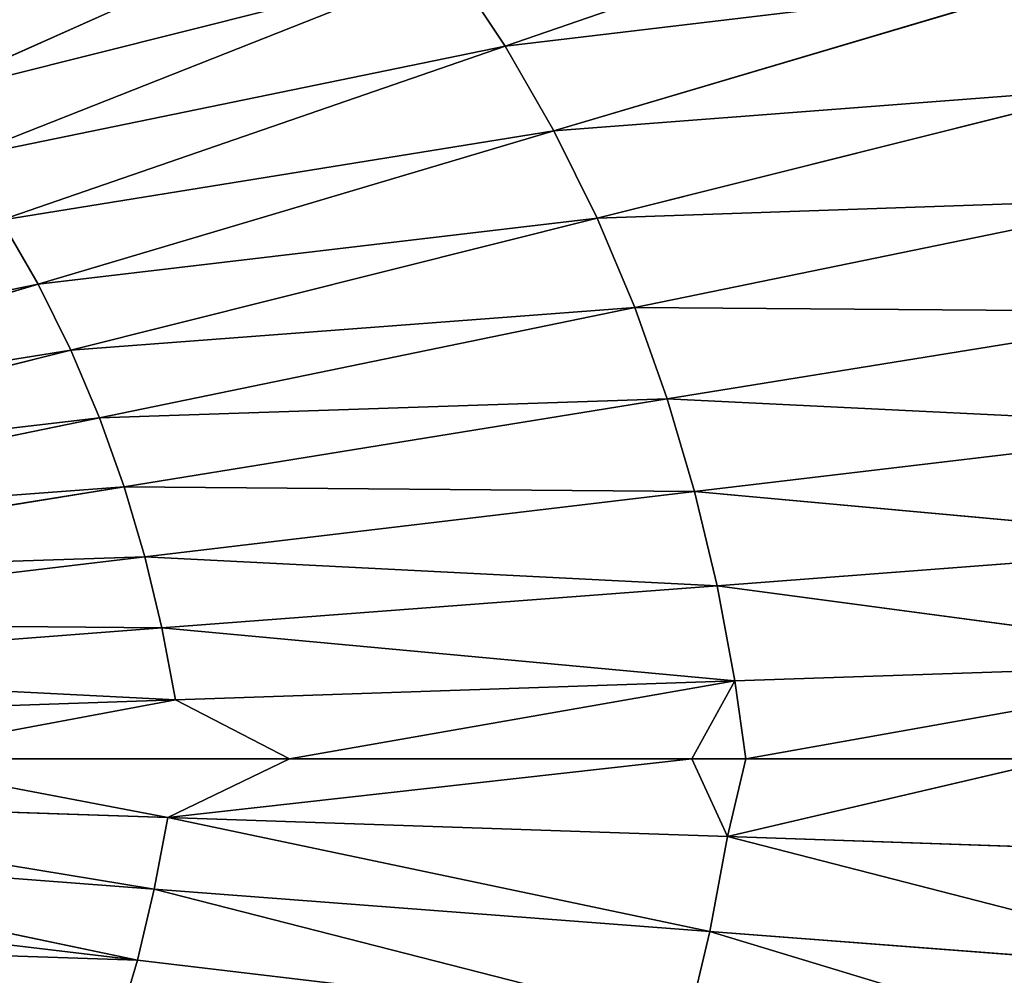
# Model space of a CAD drawing. Extents: x 0 to 605, y 0 to 400.
# Tile 954 of 1056: x 361 to 397, y 192 to 227. Entities that reach past the tile are written whole.
import ezdxf

# ---------------------------------------------------------------- set-up
doc = ezdxf.new("R2010")
doc.units = 0
doc.header["$LTSCALE"] = 25.4
doc.layers.get('0').update_dxf_attribs({"linetype": 'CONTINUOUS'})

# ---------------------------------------------------------------- blocks, each defined once
blk = doc.blocks.new('ATLANTA610_-_S_STL')
at = {"color": 0}
for p, q in [((378.942, 26.516, 173.603), (397.47, 27.49, 167.224)), ((378.942, 26.516, 173.603), (397.47, 27.49, 167.224)), ((399.707, 27.484, 171.12), (380.748, 26.512, 176.743)), ((399.707, 27.484, 171.12), (380.748, 26.512, 176.743)), ((401.69, 27.482, 175.136), (382.349, 26.511, 179.978)), ((401.69, 27.482, 175.136), (382.349, 26.511, 179.978)), ((403.423, 27.485, 179.254), (383.75, 26.512, 183.295)), ((403.423, 27.485, 179.254), (383.75, 26.512, 183.295)), ((404.909, 27.492, 183.454), (384.954, 26.516, 186.679)), ((404.909, 27.492, 183.454), (384.954, 26.516, 186.679)), ((407.176, 27.524, 192.054), (385.965, 26.524, 190.118)), ((407.176, 27.524, 192.054), (385.965, 26.524, 190.118)), ((406.156, 27.505, 187.724), (385.965, 26.524, 190.118)), ((406.156, 27.505, 187.724), (385.965, 26.524, 190.118)), ((386.534, 26.524, 206.429), (406.937, 27.51, 207.982)), ((386.534, 26.524, 206.429), (406.937, 27.51, 207.982)), ((405.92, 27.492, 212.302), (386.534, 26.524, 206.429)), ((405.92, 27.492, 212.302), (386.534, 26.524, 206.429)), ((407.98, 27.548, 196.439), (386.795, 26.534, 193.606)), ((407.98, 27.548, 196.439), (386.795, 26.534, 193.606)), ((407.176, 27.524, 192.054), (386.795, 26.534, 193.606)), ((407.176, 27.524, 192.054), (386.795, 26.534, 193.606)), ((387.189, 26.537, 202.908), (407.741, 27.534, 203.607)), ((387.189, 26.537, 202.908), (407.741, 27.534, 203.607)), ((406.937, 27.51, 207.982), (387.189, 26.537, 202.908)), ((406.937, 27.51, 207.982), (387.189, 26.537, 202.908)), ((407.98, 27.548, 196.439), (387.452, 26.548, 197.137)), ((407.98, 27.548, 196.439), (387.452, 26.548, 197.137)), ((407.98, 27.548, 196.439), (387.866, 26.562, 200.027)), ((407.98, 27.548, 196.439), (387.866, 26.562, 200.027)), ((399.497, 27.089, 200.027), (387.189, 26.537, 202.908)), ((399.497, 27.089, 200.027), (387.189, 26.537, 202.908)), ((399.497, 27.089, 200.027), (387.866, 26.562, 200.027)), ((399.497, 27.089, 200.027), (387.866, 26.562, 200.027)), ((357.074, 25.836, 175.56), (374.718, 26.532, 167.662)), ((357.074, 25.836, 175.56), (374.718, 26.532, 167.662)), ((358.747, 25.831, 177.76), (376.931, 26.523, 170.572)), ((358.747, 25.831, 177.76), (376.931, 26.523, 170.572)), ((378.942, 26.516, 173.603), (360.269, 25.828, 180.052)), ((378.942, 26.516, 173.603), (360.269, 25.828, 180.052)), ((380.748, 26.512, 176.743), (361.635, 25.825, 182.427)), ((380.748, 26.512, 176.743), (361.635, 25.825, 182.427)), ((382.349, 26.511, 179.978), (362.848, 25.825, 184.873)), ((382.349, 26.511, 179.978), (362.848, 25.825, 184.873)), ((383.75, 26.512, 183.295), (363.911, 25.825, 187.38)), ((383.75, 26.512, 183.295), (363.911, 25.825, 187.38)), ((384.954, 26.516, 186.679), (364.825, 25.827, 189.938)), ((384.954, 26.516, 186.679), (364.825, 25.827, 189.938)), ((385.707, 26.513, 209.906), (365.313, 25.823, 207.483)), ((385.707, 26.513, 209.906), (365.313, 25.823, 207.483)), ((386.795, 26.534, 193.606), (365.594, 25.831, 192.538)), ((386.795, 26.534, 193.606), (365.594, 25.831, 192.538)), ((385.965, 26.524, 190.118), (365.594, 25.831, 192.538)), ((385.965, 26.524, 190.118), (365.594, 25.831, 192.538)), ((365.942, 25.829, 204.859), (386.534, 26.524, 206.429)), ((365.942, 25.829, 204.859), (386.534, 26.524, 206.429)), ((385.707, 26.513, 209.906), (365.942, 25.829, 204.859)), ((385.707, 26.513, 209.906), (365.942, 25.829, 204.859)), ((387.452, 26.548, 197.137), (366.226, 25.836, 195.174)), ((387.452, 26.548, 197.137), (366.226, 25.836, 195.174)), ((386.795, 26.534, 193.606), (366.226, 25.836, 195.174)), ((386.795, 26.534, 193.606), (366.226, 25.836, 195.174)), ((366.443, 25.835, 202.202), (387.189, 26.537, 202.908)), ((366.443, 25.835, 202.202), (387.189, 26.537, 202.908)), ((386.534, 26.524, 206.429), (366.443, 25.835, 202.202)), ((386.534, 26.524, 206.429), (366.443, 25.835, 202.202)), ((385.863, 26.481, 200.027), (366.443, 25.835, 202.202)), ((385.863, 26.481, 200.027), (366.443, 25.835, 202.202)), ((387.452, 26.548, 197.137), (366.729, 25.843, 197.843)), ((387.452, 26.548, 197.137), (366.729, 25.843, 197.843)), ((387.452, 26.548, 197.137), (370.95, 25.963, 200.027)), ((387.452, 26.548, 197.137), (370.95, 25.963, 200.027)), ((385.863, 26.481, 200.027), (370.95, 25.963, 200.027)), ((385.863, 26.481, 200.027), (370.95, 25.963, 200.027)), ((378.942, 26.516, 173.603), (376.931, 26.523, 170.572)), ((378.942, 26.516, 173.603), (376.931, 26.523, 170.572)), ((378.942, 26.516, 173.603), (380.748, 26.512, 176.743)), ((378.942, 26.516, 173.603), (380.748, 26.512, 176.743)), ((380.748, 26.512, 176.743), (382.349, 26.511, 179.978)), ((380.748, 26.512, 176.743), (382.349, 26.511, 179.978)), ((382.349, 26.511, 179.978), (383.75, 26.512, 183.295)), ((382.349, 26.511, 179.978), (383.75, 26.512, 183.295)), ((383.75, 26.512, 183.295), (384.954, 26.516, 186.679)), ((383.75, 26.512, 183.295), (384.954, 26.516, 186.679)), ((384.954, 26.516, 186.679), (385.965, 26.524, 190.118)), ((384.954, 26.516, 186.679), (385.965, 26.524, 190.118)), ((385.707, 26.513, 209.906), (386.534, 26.524, 206.429)), ((385.707, 26.513, 209.906), (386.534, 26.524, 206.429)), ((387.866, 26.562, 200.027), (385.863, 26.481, 200.027)), ((387.866, 26.562, 200.027), (385.863, 26.481, 200.027)), ((385.863, 26.481, 200.027), (387.452, 26.548, 197.137)), ((385.863, 26.481, 200.027), (387.452, 26.548, 197.137)), ((387.189, 26.537, 202.908), (385.863, 26.481, 200.027)), ((387.189, 26.537, 202.908), (385.863, 26.481, 200.027)), ((385.965, 26.524, 190.118), (386.795, 26.534, 193.606)), ((385.965, 26.524, 190.118), (386.795, 26.534, 193.606)), ((386.534, 26.524, 206.429), (387.189, 26.537, 202.908)), ((386.534, 26.524, 206.429), (387.189, 26.537, 202.908)), ((386.795, 26.534, 193.606), (387.452, 26.548, 197.137)), ((386.795, 26.534, 193.606), (387.452, 26.548, 197.137)), ((387.866, 26.562, 200.027), (387.189, 26.537, 202.908)), ((387.866, 26.562, 200.027), (387.189, 26.537, 202.908)), ((387.866, 26.562, 200.027), (387.452, 26.548, 197.137)), ((387.866, 26.562, 200.027), (387.452, 26.548, 197.137)), ((370.95, 25.963, 200.027), (355.024, 25.559, 200.027)), ((370.95, 25.963, 200.027), (355.024, 25.559, 200.027)), ((370.95, 25.963, 200.027), (366.443, 25.835, 202.202)), ((370.95, 25.963, 200.027), (366.443, 25.835, 202.202)), ((370.95, 25.963, 200.027), (366.729, 25.843, 197.843)), ((370.95, 25.963, 200.027), (366.729, 25.843, 197.843)), ((361.635, 25.825, 182.427), (342.392, 25.382, 188.163)), ((361.635, 25.825, 182.427), (342.392, 25.382, 188.163)), ((362.848, 25.825, 184.873), (343.211, 25.381, 189.812)), ((362.848, 25.825, 184.873), (343.211, 25.381, 189.812)), ((363.911, 25.825, 187.38), (343.929, 25.381, 191.503)), ((363.911, 25.825, 187.38), (343.929, 25.381, 191.503)), ((364.825, 25.827, 189.938), (344.548, 25.382, 193.227)), ((364.825, 25.827, 189.938), (344.548, 25.382, 193.227)), ((365.594, 25.831, 192.538), (345.069, 25.384, 194.979)), ((365.594, 25.831, 192.538), (345.069, 25.384, 194.979)), ((365.313, 25.823, 207.483), (345.192, 25.381, 203.275)), ((365.313, 25.823, 207.483), (345.192, 25.381, 203.275)), ((366.729, 25.843, 197.843), (345.498, 25.386, 196.756)), ((366.729, 25.843, 197.843), (345.498, 25.386, 196.756)), ((366.226, 25.836, 195.174), (345.498, 25.386, 196.756)), ((366.226, 25.836, 195.174), (345.498, 25.386, 196.756)), ((345.532, 25.383, 201.489), (366.443, 25.835, 202.202)), ((345.532, 25.383, 201.489), (366.443, 25.835, 202.202)), ((365.942, 25.829, 204.859), (345.532, 25.383, 201.489)), ((365.942, 25.829, 204.859), (345.532, 25.383, 201.489)), ((366.729, 25.843, 197.843), (345.84, 25.388, 198.555)), ((366.729, 25.843, 197.843), (345.84, 25.388, 198.555)), ((366.729, 25.843, 197.843), (355.024, 25.559, 200.027)), ((366.729, 25.843, 197.843), (355.024, 25.559, 200.027)), ((366.443, 25.835, 202.202), (355.024, 25.559, 200.027)), ((366.443, 25.835, 202.202), (355.024, 25.559, 200.027)), ((360.269, 25.828, 180.052), (361.635, 25.825, 182.427)), ((360.269, 25.828, 180.052), (361.635, 25.825, 182.427)), ((361.635, 25.825, 182.427), (362.848, 25.825, 184.873)), ((361.635, 25.825, 182.427), (362.848, 25.825, 184.873)), ((362.848, 25.825, 184.873), (363.911, 25.825, 187.38)), ((362.848, 25.825, 184.873), (363.911, 25.825, 187.38)), ((363.911, 25.825, 187.38), (364.825, 25.827, 189.938)), ((363.911, 25.825, 187.38), (364.825, 25.827, 189.938)), ((365.313, 25.823, 207.483), (364.547, 25.82, 210.071)), ((365.313, 25.823, 207.483), (364.547, 25.82, 210.071)), ((364.825, 25.827, 189.938), (365.594, 25.831, 192.538)), ((364.825, 25.827, 189.938), (365.594, 25.831, 192.538)), ((365.313, 25.823, 207.483), (365.942, 25.829, 204.859)), ((365.313, 25.823, 207.483), (365.942, 25.829, 204.859)), ((365.594, 25.831, 192.538), (366.226, 25.836, 195.174)), ((365.594, 25.831, 192.538), (366.226, 25.836, 195.174)), ((365.942, 25.829, 204.859), (366.443, 25.835, 202.202)), ((365.942, 25.829, 204.859), (366.443, 25.835, 202.202)), ((366.226, 25.836, 195.174), (366.729, 25.843, 197.843)), ((366.226, 25.836, 195.174), (366.729, 25.843, 197.843))]:
    blk.add_line(p, q, dxfattribs=at)
mesh = blk.add_polyface(dxfattribs=at)
corners = [(376.931, 26.523, 170.572), (397.47, 27.49, 167.224), (394.975, 27.501, 163.463), (378.942, 26.516, 173.603)]
mesh.append_faces([[corners[k] for k in face] for face in [(0, 1, 2), (1, 0, 3)]], dxfattribs={"vtx0": -1, "color": 0})
mesh = blk.add_polyface(dxfattribs=at)
corners = [(378.942, 26.516, 173.603), (399.707, 27.484, 171.12), (397.47, 27.49, 167.224), (380.748, 26.512, 176.743)]
mesh.append_faces([[corners[k] for k in face] for face in [(0, 1, 2), (1, 0, 3)]], dxfattribs={"vtx0": -1, "color": 0})
mesh = blk.add_polyface(dxfattribs=at)
corners = [(380.748, 26.512, 176.743), (401.69, 27.482, 175.136), (399.707, 27.484, 171.12), (382.349, 26.511, 179.978)]
mesh.append_faces([[corners[k] for k in face] for face in [(0, 1, 2), (1, 0, 3)]], dxfattribs={"vtx0": -1, "color": 0})
mesh = blk.add_polyface(dxfattribs=at)
corners = [(382.349, 26.511, 179.978), (403.423, 27.485, 179.254), (401.69, 27.482, 175.136), (383.75, 26.512, 183.295)]
mesh.append_faces([[corners[k] for k in face] for face in [(0, 1, 2), (1, 0, 3)]], dxfattribs={"vtx0": -1, "color": 0})
mesh = blk.add_polyface(dxfattribs=at)
corners = [(383.75, 26.512, 183.295), (404.909, 27.492, 183.454), (403.423, 27.485, 179.254), (384.954, 26.516, 186.679)]
mesh.append_faces([[corners[k] for k in face] for face in [(0, 1, 2), (1, 0, 3)]], dxfattribs={"vtx0": -1, "color": 0})
mesh = blk.add_polyface(dxfattribs=at)
corners = [(384.954, 26.516, 186.679), (406.156, 27.505, 187.724), (404.909, 27.492, 183.454), (385.965, 26.524, 190.118)]
mesh.append_faces([[corners[k] for k in face] for face in [(0, 1, 2), (1, 0, 3)]], dxfattribs={"vtx0": -1, "color": 0})
mesh = blk.add_polyface(dxfattribs=at)
corners = [(405.92, 27.492, 212.302), (386.534, 26.524, 206.429), (385.707, 26.513, 209.906)]
mesh.append_faces([[corners[k] for k in face] for face in [(0, 1, 2)]], dxfattribs={"color": 0})
mesh = blk.add_polyface(dxfattribs=at)
corners = [(386.795, 26.534, 193.606), (407.176, 27.524, 192.054), (385.965, 26.524, 190.118)]
mesh.append_faces([[corners[k] for k in face] for face in [(0, 1, 2)]], dxfattribs={"color": 0})
mesh = blk.add_polyface(dxfattribs=at)
corners = [(407.176, 27.524, 192.054), (406.156, 27.505, 187.724), (385.965, 26.524, 190.118)]
mesh.append_faces([[corners[k] for k in face] for face in [(0, 1, 2)]], dxfattribs={"color": 0})
mesh = blk.add_polyface(dxfattribs=at)
corners = [(406.937, 27.51, 207.982), (387.189, 26.537, 202.908), (386.534, 26.524, 206.429)]
mesh.append_faces([[corners[k] for k in face] for face in [(0, 1, 2)]], dxfattribs={"color": 0})
mesh = blk.add_polyface(dxfattribs=at)
corners = [(405.92, 27.492, 212.302), (406.937, 27.51, 207.982), (386.534, 26.524, 206.429)]
mesh.append_faces([[corners[k] for k in face] for face in [(0, 1, 2)]], dxfattribs={"color": 0})
mesh = blk.add_polyface(dxfattribs=at)
corners = [(387.452, 26.548, 197.137), (407.98, 27.548, 196.439), (386.795, 26.534, 193.606)]
mesh.append_faces([[corners[k] for k in face] for face in [(0, 1, 2)]], dxfattribs={"color": 0})
mesh = blk.add_polyface(dxfattribs=at)
corners = [(407.98, 27.548, 196.439), (407.176, 27.524, 192.054), (386.795, 26.534, 193.606)]
mesh.append_faces([[corners[k] for k in face] for face in [(0, 1, 2)]], dxfattribs={"color": 0})
mesh = blk.add_polyface(dxfattribs=at)
corners = [(407.741, 27.534, 203.607), (399.497, 27.089, 200.027), (387.189, 26.537, 202.908)]
mesh.append_faces([[corners[k] for k in face] for face in [(0, 1, 2)]], dxfattribs={"color": 0})
mesh = blk.add_polyface(dxfattribs=at)
corners = [(406.937, 27.51, 207.982), (407.741, 27.534, 203.607), (387.189, 26.537, 202.908)]
mesh.append_faces([[corners[k] for k in face] for face in [(0, 1, 2)]], dxfattribs={"color": 0})
mesh = blk.add_polyface(dxfattribs=at)
corners = [(387.866, 26.562, 200.027), (407.98, 27.548, 196.439), (387.452, 26.548, 197.137)]
mesh.append_faces([[corners[k] for k in face] for face in [(0, 1, 2)]], dxfattribs={"color": 0})
mesh = blk.add_polyface(dxfattribs=at)
corners = [(387.866, 26.562, 200.027), (399.497, 27.089, 200.027), (407.98, 27.548, 196.439)]
mesh.append_faces([[corners[k] for k in face] for face in [(0, 1, 2)]], dxfattribs={"color": 0})
mesh = blk.add_polyface(dxfattribs=at)
corners = [(387.189, 26.537, 202.908), (399.497, 27.089, 200.027), (387.866, 26.562, 200.027)]
mesh.append_faces([[corners[k] for k in face] for face in [(0, 1, 2)]], dxfattribs={"color": 0})
mesh = blk.add_polyface(dxfattribs=at)
corners = [(355.254, 25.842, 173.457), (372.311, 26.544, 164.884), (353.3, 25.85, 171.462)]
mesh.append_faces([[corners[k] for k in face] for face in [(0, 1, 2)]], dxfattribs={"color": 0})
mesh = blk.add_polyface(dxfattribs=at)
corners = [(355.254, 25.842, 173.457), (374.718, 26.532, 167.662), (372.311, 26.544, 164.884)]
mesh.append_faces([[corners[k] for k in face] for face in [(0, 1, 2)]], dxfattribs={"color": 0})
mesh = blk.add_polyface(dxfattribs=at)
corners = [(357.074, 25.836, 175.56), (374.718, 26.532, 167.662), (355.254, 25.842, 173.457)]
mesh.append_faces([[corners[k] for k in face] for face in [(0, 1, 2)]], dxfattribs={"color": 0})
mesh = blk.add_polyface(dxfattribs=at)
corners = [(357.074, 25.836, 175.56), (376.931, 26.523, 170.572), (374.718, 26.532, 167.662), (358.747, 25.831, 177.76)]
mesh.append_faces([[corners[k] for k in face] for face in [(0, 1, 2), (1, 0, 3)]], dxfattribs={"vtx0": -1, "color": 0})
mesh = blk.add_polyface(dxfattribs=at)
corners = [(358.747, 25.831, 177.76), (378.942, 26.516, 173.603), (376.931, 26.523, 170.572), (360.269, 25.828, 180.052)]
mesh.append_faces([[corners[k] for k in face] for face in [(0, 1, 2), (1, 0, 3)]], dxfattribs={"vtx0": -1, "color": 0})
mesh = blk.add_polyface(dxfattribs=at)
corners = [(360.269, 25.828, 180.052), (380.748, 26.512, 176.743), (378.942, 26.516, 173.603), (361.635, 25.825, 182.427)]
mesh.append_faces([[corners[k] for k in face] for face in [(0, 1, 2), (1, 0, 3)]], dxfattribs={"vtx0": -1, "color": 0})
mesh = blk.add_polyface(dxfattribs=at)
corners = [(361.635, 25.825, 182.427), (382.349, 26.511, 179.978), (380.748, 26.512, 176.743), (362.848, 25.825, 184.873)]
mesh.append_faces([[corners[k] for k in face] for face in [(0, 1, 2), (1, 0, 3)]], dxfattribs={"vtx0": -1, "color": 0})
mesh = blk.add_polyface(dxfattribs=at)
corners = [(362.848, 25.825, 184.873), (383.75, 26.512, 183.295), (382.349, 26.511, 179.978), (363.911, 25.825, 187.38)]
mesh.append_faces([[corners[k] for k in face] for face in [(0, 1, 2), (1, 0, 3)]], dxfattribs={"vtx0": -1, "color": 0})
mesh = blk.add_polyface(dxfattribs=at)
corners = [(363.911, 25.825, 187.38), (384.954, 26.516, 186.679), (383.75, 26.512, 183.295), (364.825, 25.827, 189.938)]
mesh.append_faces([[corners[k] for k in face] for face in [(0, 1, 2), (1, 0, 3)]], dxfattribs={"vtx0": -1, "color": 0})
mesh = blk.add_polyface(dxfattribs=at)
corners = [(364.547, 25.82, 210.071), (385.707, 26.513, 209.906), (365.313, 25.823, 207.483), (384.698, 26.506, 213.334)]
mesh.append_faces([[corners[k] for k in face] for face in [(0, 1, 2), (1, 0, 3)]], dxfattribs={"vtx0": -1, "color": 0})
mesh = blk.add_polyface(dxfattribs=at)
corners = [(364.825, 25.827, 189.938), (385.965, 26.524, 190.118), (384.954, 26.516, 186.679), (365.594, 25.831, 192.538)]
mesh.append_faces([[corners[k] for k in face] for face in [(0, 1, 2), (1, 0, 3)]], dxfattribs={"vtx0": -1, "color": 0})
mesh = blk.add_polyface(dxfattribs=at)
corners = [(385.707, 26.513, 209.906), (365.942, 25.829, 204.859), (365.313, 25.823, 207.483)]
mesh.append_faces([[corners[k] for k in face] for face in [(0, 1, 2)]], dxfattribs={"color": 0})
mesh = blk.add_polyface(dxfattribs=at)
corners = [(366.226, 25.836, 195.174), (386.795, 26.534, 193.606), (365.594, 25.831, 192.538)]
mesh.append_faces([[corners[k] for k in face] for face in [(0, 1, 2)]], dxfattribs={"color": 0})
mesh = blk.add_polyface(dxfattribs=at)
corners = [(386.795, 26.534, 193.606), (385.965, 26.524, 190.118), (365.594, 25.831, 192.538)]
mesh.append_faces([[corners[k] for k in face] for face in [(0, 1, 2)]], dxfattribs={"color": 0})
mesh = blk.add_polyface(dxfattribs=at)
corners = [(386.534, 26.524, 206.429), (366.443, 25.835, 202.202), (365.942, 25.829, 204.859)]
mesh.append_faces([[corners[k] for k in face] for face in [(0, 1, 2)]], dxfattribs={"color": 0})
mesh = blk.add_polyface(dxfattribs=at)
corners = [(385.707, 26.513, 209.906), (386.534, 26.524, 206.429), (365.942, 25.829, 204.859)]
mesh.append_faces([[corners[k] for k in face] for face in [(0, 1, 2)]], dxfattribs={"color": 0})
mesh = blk.add_polyface(dxfattribs=at)
corners = [(366.729, 25.843, 197.843), (387.452, 26.548, 197.137), (366.226, 25.836, 195.174)]
mesh.append_faces([[corners[k] for k in face] for face in [(0, 1, 2)]], dxfattribs={"color": 0})
mesh = blk.add_polyface(dxfattribs=at)
corners = [(387.452, 26.548, 197.137), (386.795, 26.534, 193.606), (366.226, 25.836, 195.174)]
mesh.append_faces([[corners[k] for k in face] for face in [(0, 1, 2)]], dxfattribs={"color": 0})
mesh = blk.add_polyface(dxfattribs=at)
corners = [(387.189, 26.537, 202.908), (385.863, 26.481, 200.027), (366.443, 25.835, 202.202)]
mesh.append_faces([[corners[k] for k in face] for face in [(0, 1, 2)]], dxfattribs={"color": 0})
mesh = blk.add_polyface(dxfattribs=at)
corners = [(386.534, 26.524, 206.429), (387.189, 26.537, 202.908), (366.443, 25.835, 202.202)]
mesh.append_faces([[corners[k] for k in face] for face in [(0, 1, 2)]], dxfattribs={"color": 0})
mesh = blk.add_polyface(dxfattribs=at)
corners = [(366.443, 25.835, 202.202), (385.863, 26.481, 200.027), (370.95, 25.963, 200.027)]
mesh.append_faces([[corners[k] for k in face] for face in [(0, 1, 2)]], dxfattribs={"color": 0})
mesh = blk.add_polyface(dxfattribs=at)
corners = [(370.95, 25.963, 200.027), (387.452, 26.548, 197.137), (366.729, 25.843, 197.843)]
mesh.append_faces([[corners[k] for k in face] for face in [(0, 1, 2)]], dxfattribs={"color": 0})
mesh = blk.add_polyface(dxfattribs=at)
corners = [(370.95, 25.963, 200.027), (385.863, 26.481, 200.027), (387.452, 26.548, 197.137)]
mesh.append_faces([[corners[k] for k in face] for face in [(0, 1, 2)]], dxfattribs={"color": 0})
mesh = blk.add_polyface(dxfattribs=at)
corners = [(387.189, 26.537, 202.908), (387.866, 26.562, 200.027), (385.863, 26.481, 200.027)]
mesh.append_faces([[corners[k] for k in face] for face in [(0, 1, 2)]], dxfattribs={"color": 0})
mesh = blk.add_polyface(dxfattribs=at)
corners = [(387.866, 26.562, 200.027), (387.452, 26.548, 197.137), (385.863, 26.481, 200.027)]
mesh.append_faces([[corners[k] for k in face] for face in [(0, 1, 2)]], dxfattribs={"color": 0})
mesh = blk.add_polyface(dxfattribs=at)
corners = [(366.443, 25.835, 202.202), (370.95, 25.963, 200.027), (355.024, 25.559, 200.027)]
mesh.append_faces([[corners[k] for k in face] for face in [(0, 1, 2)]], dxfattribs={"color": 0})
mesh = blk.add_polyface(dxfattribs=at)
corners = [(355.024, 25.559, 200.027), (370.95, 25.963, 200.027), (366.729, 25.843, 197.843)]
mesh.append_faces([[corners[k] for k in face] for face in [(0, 1, 2)]], dxfattribs={"color": 0})
mesh = blk.add_polyface(dxfattribs=at)
corners = [(341.47, 25.383, 186.562), (361.635, 25.825, 182.427), (360.269, 25.828, 180.052), (342.392, 25.382, 188.163)]
mesh.append_faces([[corners[k] for k in face] for face in [(0, 1, 2), (1, 0, 3)]], dxfattribs={"vtx0": -1, "color": 0})
mesh = blk.add_polyface(dxfattribs=at)
corners = [(342.392, 25.382, 188.163), (362.848, 25.825, 184.873), (361.635, 25.825, 182.427), (343.211, 25.381, 189.812)]
mesh.append_faces([[corners[k] for k in face] for face in [(0, 1, 2), (1, 0, 3)]], dxfattribs={"vtx0": -1, "color": 0})
mesh = blk.add_polyface(dxfattribs=at)
corners = [(343.211, 25.381, 189.812), (363.911, 25.825, 187.38), (362.848, 25.825, 184.873), (343.929, 25.381, 191.503)]
mesh.append_faces([[corners[k] for k in face] for face in [(0, 1, 2), (1, 0, 3)]], dxfattribs={"vtx0": -1, "color": 0})
mesh = blk.add_polyface(dxfattribs=at)
corners = [(343.634, 25.376, 208.491), (364.547, 25.82, 210.071), (344.248, 25.377, 206.779), (363.637, 25.818, 212.618)]
mesh.append_faces([[corners[k] for k in face] for face in [(0, 1, 2), (1, 0, 3)]], dxfattribs={"vtx0": -1, "color": 0})
mesh = blk.add_polyface(dxfattribs=at)
corners = [(343.929, 25.381, 191.503), (364.825, 25.827, 189.938), (363.911, 25.825, 187.38), (344.548, 25.382, 193.227)]
mesh.append_faces([[corners[k] for k in face] for face in [(0, 1, 2), (1, 0, 3)]], dxfattribs={"vtx0": -1, "color": 0})
mesh = blk.add_polyface(dxfattribs=at)
corners = [(344.766, 25.379, 205.039), (365.313, 25.823, 207.483), (345.192, 25.381, 203.275), (344.248, 25.377, 206.779), (364.547, 25.82, 210.071)]
mesh.append_faces([[corners[k] for k in face] for face in [(0, 1, 2), (1, 3, 4)]], dxfattribs={"vtx0": -1, "color": 0})
mesh.append_faces([[corners[k] for k in face] for face in [(1, 0, 3)]], dxfattribs={"vtx0": -1, "vtx2": -1, "color": 0})
mesh = blk.add_polyface(dxfattribs=at)
corners = [(344.548, 25.382, 193.227), (365.594, 25.831, 192.538), (364.825, 25.827, 189.938), (345.069, 25.384, 194.979)]
mesh.append_faces([[corners[k] for k in face] for face in [(0, 1, 2), (1, 0, 3)]], dxfattribs={"vtx0": -1, "color": 0})
mesh = blk.add_polyface(dxfattribs=at)
corners = [(345.069, 25.384, 194.979), (366.226, 25.836, 195.174), (365.594, 25.831, 192.538), (345.498, 25.386, 196.756)]
mesh.append_faces([[corners[k] for k in face] for face in [(0, 1, 2), (1, 0, 3)]], dxfattribs={"vtx0": -1, "color": 0})
mesh = blk.add_polyface(dxfattribs=at)
corners = [(345.192, 25.381, 203.275), (365.942, 25.829, 204.859), (345.532, 25.383, 201.489), (365.313, 25.823, 207.483)]
mesh.append_faces([[corners[k] for k in face] for face in [(0, 1, 2), (1, 0, 3)]], dxfattribs={"vtx0": -1, "color": 0})
mesh = blk.add_polyface(dxfattribs=at)
corners = [(345.84, 25.388, 198.555), (366.729, 25.843, 197.843), (345.498, 25.386, 196.756)]
mesh.append_faces([[corners[k] for k in face] for face in [(0, 1, 2)]], dxfattribs={"color": 0})
mesh = blk.add_polyface(dxfattribs=at)
corners = [(366.729, 25.843, 197.843), (366.226, 25.836, 195.174), (345.498, 25.386, 196.756)]
mesh.append_faces([[corners[k] for k in face] for face in [(0, 1, 2)]], dxfattribs={"color": 0})
mesh = blk.add_polyface(dxfattribs=at)
corners = [(366.443, 25.835, 202.202), (355.024, 25.559, 200.027), (345.532, 25.383, 201.489)]
mesh.append_faces([[corners[k] for k in face] for face in [(0, 1, 2)]], dxfattribs={"color": 0})
mesh = blk.add_polyface(dxfattribs=at)
corners = [(365.942, 25.829, 204.859), (366.443, 25.835, 202.202), (345.532, 25.383, 201.489)]
mesh.append_faces([[corners[k] for k in face] for face in [(0, 1, 2)]], dxfattribs={"color": 0})
mesh = blk.add_polyface(dxfattribs=at)
corners = [(355.024, 25.559, 200.027), (366.729, 25.843, 197.843), (345.84, 25.388, 198.555)]
mesh.append_faces([[corners[k] for k in face] for face in [(0, 1, 2)]], dxfattribs={"color": 0})

msp = doc.modelspace()

# ---------------------------------------------------------------- block references
at = {"color": 254, "extrusion": (0, -1, 5.55112e-17)}
msp.add_blockref('ATLANTA610_-_S_STL', (-0.269, -0.066, -399.883), dxfattribs=at)

doc.saveas('drawing.dxf')
